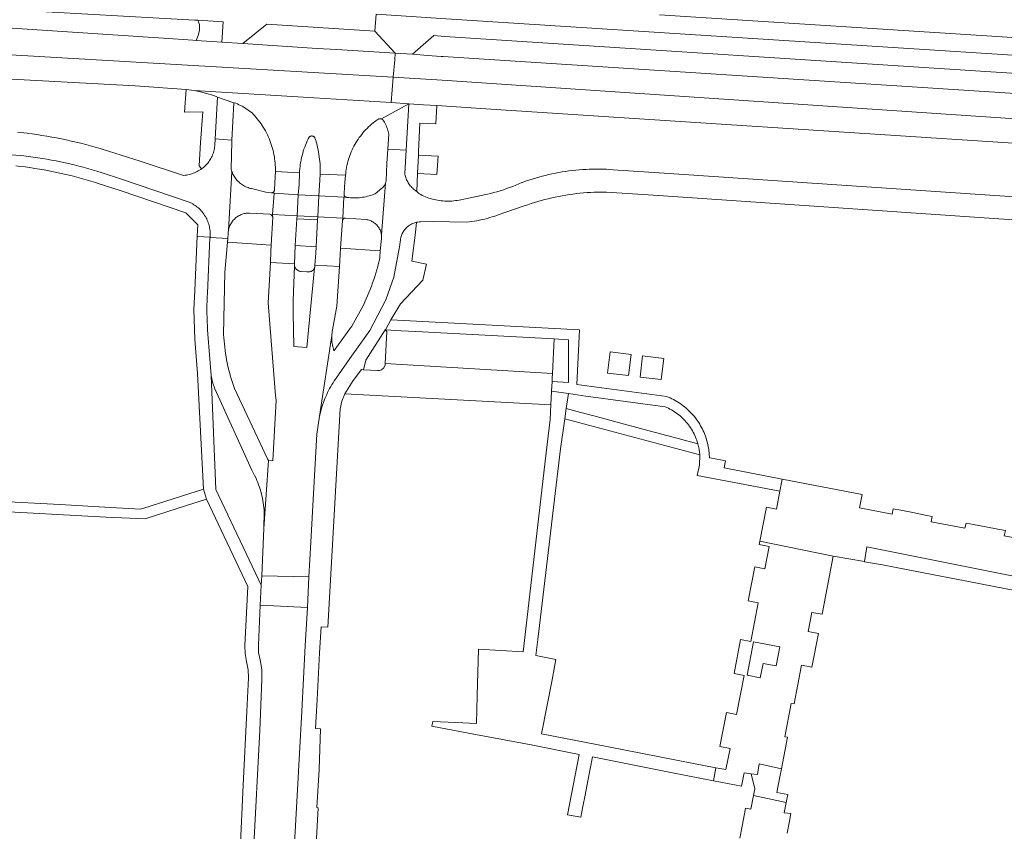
# Model space of a CAD drawing. Extents: x 146402 to 164798, y 455483 to 464134.
# Tile 312 of 575: x 158214 to 158357, y 460361 to 460479. Entities that reach past the tile are written whole.
import ezdxf

# ---------------------------------------------------------------- set-up
doc = ezdxf.new("R2010")
doc.units = 0
doc.header["$LTSCALE"] = 0.2
for name, color, linetype, lineweight in [('B-XX-VH-VERHARDING_ASFALT-GV', 252, 'CONTINUOUS', 18), ('B-XX-VH-VERHARDING_BETONSTRAATSTEEN-GV', 252, 'CONTINUOUS', 18), ('B-XX-VH-VERHARDING_TEGEL-GV', 252, 'CONTINUOUS', 18)]:
    doc.layers.add(name, color=color, linetype=linetype, lineweight=lineweight)

msp = doc.modelspace()

# ---------------------------------------------------------------- linework, layer by layer
at = {"layer": 'B-XX-VH-VERHARDING_ASFALT-GV'}
for points in [[(158187.278, 460481.777), (158239.244, 460478.824), (158239.714, 460478.797), (158243.39, 460478.59), (158243.19, 460475.62), (158246.26, 460475.42), (158249.75, 460478.24), (158257.19, 460477.748), (158265.47, 460477.2), (158265.624, 460479.661)], [(158199.075, 460474.527), (158268.141, 460470.517), (158268.344, 460473.048), (158268.42, 460473.99), (158259.87, 460474.52), (158257.043, 460474.707), (158246.26, 460475.42), (158243.19, 460475.62), (158239.433, 460475.851), (158238.97, 460475.88), (158236.15, 460476.08), (158186.199, 460479.408)], [(158275.821, 460479.007), (158359.01, 460473.67), (158360.974, 460473.553), (158362.94, 460473.496), (158366.012, 460473.526), (158369.08, 460473.701), (158371.334, 460473.826), (158375.067, 460473.935), (158377.039, 460473.933), (158392.453, 460472.932), (158392.979, 460472.897), (158393.126, 460475.035), (158393.148, 460475.492), (158384.502, 460476.194), (158384.424, 460475.411), (158379.612, 460475.654), (158376.95, 460476.005), (158372.814, 460476.339), (158366.817, 460476.287), (158365.594, 460476.226), (158363.146, 460476.179), (158360.697, 460476.207), (158358.25, 460476.31), (158306.87, 460479.59)], [(158177.481, 460472.1), (158230.55, 460469.24), (158238, 460468.7), (158239.156, 460468.595), (158256.645, 460467.535), (158267.845, 460466.817), (158268.141, 460470.517), (158199.075, 460474.527)], [(158202.846, 460459.981), (158213.857, 460459.112), (158214.38, 460459.056), (158215.053, 460458.978), (158215.724, 460458.891), (158216.394, 460458.797), (158217.063, 460458.694), (158217.731, 460458.584), (158218.398, 460458.466), (158219.063, 460458.339), (158219.726, 460458.205), (158220.388, 460458.064), (158221.048, 460457.914), (158221.706, 460457.757), (158222.363, 460457.591), (158223.017, 460457.419), (158223.67, 460457.238), (158224.32, 460457.05), (158224.968, 460456.854), (158225.613, 460456.65), (158228.569, 460455.682), (158238.411, 460452.346), (158238.595, 460452.263), (158238.775, 460452.172), (158238.951, 460452.075), (158239.124, 460451.97), (158239.292, 460451.859), (158239.456, 460451.741), (158239.615, 460451.617), (158239.769, 460451.487), (158239.917, 460451.35), (158240.06, 460451.208), (158240.197, 460451.06), (158240.328, 460450.907), (158240.454, 460450.749), (158240.572, 460450.586), (158240.685, 460450.418), (158240.79, 460450.247), (158240.889, 460450.071), (158240.98, 460449.891), (158241.064, 460449.708), (158241.141, 460449.521), (158241.211, 460449.332), (158241.273, 460449.14), (158241.327, 460448.946), (158241.374, 460448.749), (158241.412, 460448.552), (158241.443, 460448.352), (158241.466, 460448.152), (158241.481, 460447.951), (158241.488, 460447.749), (158241.487, 460447.548), (158241.478, 460447.346), (158241.467, 460447.219), (158241.547, 460447.213), (158244.045, 460447.027), (158244.113, 460447.821), (158244.115, 460447.863), (158244.126, 460448.018), (158244.146, 460448.173), (158244.165, 460448.283), (158244.645, 460456.744), (158244.584, 460456.912), (158244.531, 460457.082), (158244.655, 460461.207), (158244.663, 460461.354), (158242.212, 460461.539), (158242.164, 460460.631), (158242.155, 460460.513), (158242.135, 460460.324), (158242.106, 460460.135), (158242.07, 460459.948), (158242.026, 460459.762), (158241.974, 460459.579), (158241.914, 460459.398), (158241.847, 460459.219), (158241.773, 460459.044), (158241.691, 460458.871), (158241.602, 460458.703), (158241.506, 460458.538), (158241.403, 460458.377), (158241.293, 460458.221), (158241.178, 460458.07), (158241.055, 460457.923), (158240.927, 460457.782), (158240.793, 460457.646), (158240.654, 460457.516), (158240.509, 460457.392), (158240.359, 460457.274), (158240.204, 460457.163), (158240.107, 460457.097), (158239.936, 460456.986), (158239.76, 460456.882), (158239.58, 460456.785), (158239.396, 460456.696), (158239.209, 460456.613), (158239.019, 460456.538), (158238.827, 460456.47), (158238.631, 460456.41), (158238.434, 460456.358), (158238.234, 460456.313), (158238.034, 460456.277), (158237.831, 460456.248), (158237.628, 460456.227), (158231.282, 460458.294), (158225.789, 460460.03), (158225.461, 460460.129), (158224.766, 460460.332), (158224.068, 460460.527), (158223.369, 460460.714), (158222.667, 460460.894), (158221.964, 460461.066), (158221.258, 460461.23), (158220.551, 460461.386), (158219.842, 460461.535), (158219.132, 460461.675), (158218.42, 460461.808), (158217.707, 460461.933), (158216.992, 460462.05), (158216.276, 460462.159), (158215.559, 460462.261), (158214.841, 460462.354), (158213.431, 460462.513)], [(158411.587, 460449.535), (158356.408, 460453.254), (158306.824, 460456.602), (158300.152, 460457.052), (158299.655, 460457.087), (158299.157, 460457.114), (158298.66, 460457.133), (158298.161, 460457.144), (158297.663, 460457.147), (158297.165, 460457.141), (158296.667, 460457.128), (158296.169, 460457.107), (158295.672, 460457.078), (158295.175, 460457.041), (158294.679, 460456.996), (158294.183, 460456.943), (158293.689, 460456.882), (158293.195, 460456.813), (158292.703, 460456.737), (158292.212, 460456.652), (158291.723, 460456.56), (158291.234, 460456.459), (158290.748, 460456.351), (158290.264, 460456.235), (158289.781, 460456.111), (158289.3, 460455.98), (158288.822, 460455.84), (158288.346, 460455.694), (158287.872, 460455.539), (158287.401, 460455.377), (158286.933, 460455.207), (158286.867, 460455.183), (158286.422, 460454.991), (158285.974, 460454.807), (158285.523, 460454.631), (158285.07, 460454.461), (158284.613, 460454.299), (158284.154, 460454.145), (158283.692, 460453.999), (158283.228, 460453.86), (158282.762, 460453.728), (158282.294, 460453.605), (158281.824, 460453.489), (158281.352, 460453.381), (158281.167, 460453.341), (158277.706, 460452.639), (158277.449, 460452.592), (158277.191, 460452.553), (158276.931, 460452.522), (158276.671, 460452.499), (158276.41, 460452.484), (158276.149, 460452.477), (158275.888, 460452.479), (158275.626, 460452.487), (158275.366, 460452.504), (158275.106, 460452.529), (158274.847, 460452.562), (158274.589, 460452.603), (158274.332, 460452.652), (158274.077, 460452.708), (158273.823, 460452.773), (158273.572, 460452.845), (158273.324, 460452.924), (158273.077, 460453.012), (158272.834, 460453.106), (158272.593, 460453.209), (158272.356, 460453.318), (158272.122, 460453.435), (158271.957, 460453.523), (158271.796, 460453.649), (158271.64, 460453.781), (158271.543, 460453.868), (158271.489, 460453.918), (158271.371, 460454.034), (158271.232, 460454.133), (158271.098, 460454.239), (158270.969, 460454.35), (158270.845, 460454.468), (158270.727, 460454.591), (158270.615, 460454.72), (158270.509, 460454.854), (158270.409, 460454.992), (158270.316, 460455.136), (158270.23, 460455.283), (158270.151, 460455.434), (158270.079, 460455.589), (158270.014, 460455.747), (158269.957, 460455.908), (158269.907, 460456.071), (158269.865, 460456.237), (158269.831, 460456.404), (158269.806, 460456.562), (158270.007, 460459.9), (158267.341, 460460.028), (158267.207, 460457.963), (158267.076, 460455.427), (158267.058, 460455.321), (158267.032, 460455.21), (158266.998, 460455.101), (158266.412, 460447.605), (158266.43, 460447.461), (158266.44, 460447.317), (158266.443, 460447.172), (158266.437, 460447.027), (158266.242, 460445.237), (158266.193, 460444.298), (158266.112, 460443.941), (158265.995, 460443.456), (158265.871, 460442.972), (158265.738, 460442.491), (158265.598, 460442.012), (158265.45, 460441.535), (158265.295, 460441.061), (158265.132, 460440.589), (158264.962, 460440.12), (158264.784, 460439.653), (158264.598, 460439.19), (158264.405, 460438.729), (158264.205, 460438.272), (158263.998, 460437.818), (158263.783, 460437.367), (158263.561, 460436.92), (158263.332, 460436.477), (158263.096, 460436.037), (158262.853, 460435.601), (158262.602, 460435.169), (158262.345, 460434.741), (158262.082, 460434.317), (158261.811, 460433.898), (158259.527, 460430.732), (158259.49, 460430.717), (158259.424, 460430.927), (158259.366, 460431.138), (158259.316, 460431.352), (158259.273, 460431.568), (158259.239, 460431.785), (158259.212, 460432.003), (158259.193, 460432.222), (158259.182, 460432.441), (158259.179, 460432.661), (158259.185, 460432.881), (158259.187, 460432.943), (158257.411, 460421.209), (158257.753, 460422.53), (158258.094, 460423.486), (158258.196, 460423.757), (158258.316, 460424.058), (158258.444, 460424.355), (158258.58, 460424.649), (158258.722, 460424.939), (158258.872, 460425.226), (158259.029, 460425.509), (158259.192, 460425.788), (158259.363, 460426.063), (158259.54, 460426.334), (158259.724, 460426.6), (158261.825, 460429.6), (158264.704, 460433.675), (158267.034, 460438.111), (158268.193, 460441.44), (158269.017, 460445.854), (158269.177, 460446.87), (158269.202, 460447.023), (158269.236, 460447.175), (158269.276, 460447.325), (158269.325, 460447.473), (158269.381, 460447.618), (158269.445, 460447.76), (158269.515, 460447.898), (158269.593, 460448.033), (158269.678, 460448.163), (158269.769, 460448.289), (158269.867, 460448.41), (158269.97, 460448.526), (158270.08, 460448.637), (158270.195, 460448.741), (158270.315, 460448.84), (158270.44, 460448.932), (158270.57, 460449.018), (158270.704, 460449.097), (158270.841, 460449.169), (158270.983, 460449.233), (158271.127, 460449.291), (158271.275, 460449.341), (158271.424, 460449.383), (158271.531, 460449.408), (158271.576, 460449.417), (158271.729, 460449.444), (158271.883, 460449.463), (158272.038, 460449.474), (158272.075, 460449.475), (158274.007, 460449.544), (158278.772, 460449.422), (158279.156, 460449.464), (158279.539, 460449.515), (158279.921, 460449.573), (158280.302, 460449.639), (158280.681, 460449.713), (158281.059, 460449.795), (158281.435, 460449.884), (158281.809, 460449.981), (158282.181, 460450.087), (158282.55, 460450.199), (158282.917, 460450.32), (158283.282, 460450.448), (158283.411, 460450.495), (158287.204, 460451.779), (158287.694, 460451.953), (158288.187, 460452.119), (158288.682, 460452.278), (158289.18, 460452.429), (158289.679, 460452.572), (158290.182, 460452.708), (158290.686, 460452.835), (158291.192, 460452.956), (158291.699, 460453.068), (158292.209, 460453.172), (158292.72, 460453.269), (158293.232, 460453.358), (158293.746, 460453.439), (158294.261, 460453.512), (158294.777, 460453.577), (158295.293, 460453.634), (158295.811, 460453.683), (158296.33, 460453.724), (158296.848, 460453.757), (158297.368, 460453.782), (158297.888, 460453.8), (158298.407, 460453.809), (158298.927, 460453.81), (158299.159, 460453.808), (158306.713, 460453.292), (158356.27, 460449.904), (158403.474, 460446.678)]]:
    msp.add_lwpolyline(points, dxfattribs=at)
for points in [[(158275.821, 460479.007), (158265.624, 460479.661), (158265.47, 460477.2), (158268.42, 460473.99), (158270.92, 460473.86), (158274.05, 460476.56), (158275.62, 460476.45), (158359.6, 460471.01), (158362.3, 460470.83), (158362.734, 460470.848), (158370.057, 460471.159), (158377.062, 460471.294), (158378.984, 460471.132), (158390.349, 460470.427), (158392.45, 460470.353), (158392.453, 460472.932), (158377.039, 460473.933), (158375.067, 460473.935), (158371.334, 460473.826), (158369.08, 460473.701), (158366.012, 460473.526), (158362.94, 460473.496), (158360.974, 460473.553), (158359.01, 460473.67)], [(158270.92, 460473.86), (158268.42, 460473.99), (158268.344, 460473.048), (158268.141, 460470.517), (158275.247, 460470.104), (158362.301, 460464.19), (158372.582, 460463.539), (158389.53, 460462.216), (158406.682, 460460.039), (158406.807, 460461.374), (158407.238, 460464.156), (158407.359, 460464.934), (158362.517, 460467.884), (158359.41, 460468.11), (158279.12, 460473.3), (158275.39, 460473.52), (158275.1, 460473.54), (158273.11, 460473.69)], [(158275.247, 460470.104), (158268.141, 460470.517), (158267.845, 460466.817), (158270.412, 460466.635), (158272.523, 460466.501), (158274.462, 460466.397), (158281.625, 460465.911), (158362.108, 460460.665), (158377.484, 460459.595), (158382.484, 460459.277), (158393.285, 460457.535), (158401.481, 460455.949), (158403.909, 460455.491), (158406.219, 460455.09), (158406.682, 460460.039), (158389.53, 460462.216), (158372.582, 460463.539), (158362.301, 460464.19)], [(158256.645, 460467.535), (158239.156, 460468.595), (158240.083, 460468.406), (158242.019, 460467.872), (158242.531, 460467.607), (158244.95, 460466.808), (158244.964, 460466.803), (158245.206, 460466.713), (158245.445, 460466.616), (158245.681, 460466.511), (158245.913, 460466.399), (158246.142, 460466.28), (158246.367, 460466.154), (158246.589, 460466.021), (158246.806, 460465.881), (158247.018, 460465.735), (158247.226, 460465.582), (158247.429, 460465.423), (158247.627, 460465.257), (158247.723, 460465.158), (158247.932, 460464.934), (158248.135, 460464.704), (158248.332, 460464.469), (158248.523, 460464.229), (158248.707, 460463.984), (158248.885, 460463.735), (158249.057, 460463.481), (158249.222, 460463.222), (158249.38, 460462.96), (158249.531, 460462.693), (158249.675, 460462.422), (158249.812, 460462.148), (158249.942, 460461.87), (158250.064, 460461.589), (158250.179, 460461.305), (158250.287, 460461.018), (158250.387, 460460.728), (158250.479, 460460.436), (158250.564, 460460.141), (158250.642, 460459.845), (158250.711, 460459.546), (158250.773, 460459.245), (158250.826, 460458.944), (158250.872, 460458.641), (158250.91, 460458.336), (158250.94, 460458.031), (158250.962, 460457.725), (158250.976, 460457.419), (158250.982, 460457.113), (158250.98, 460456.806), (158254.473, 460456.581), (158254.494, 460456.902), (158254.524, 460457.222), (158254.561, 460457.542), (158254.606, 460457.86), (158254.659, 460458.178), (158254.72, 460458.493), (158254.789, 460458.808), (158254.865, 460459.12), (158254.95, 460459.431), (158255.042, 460459.739), (158255.141, 460460.045), (158255.249, 460460.348), (158255.363, 460460.648), (158255.486, 460460.946), (158255.615, 460461.24), (158255.752, 460461.532), (158255.824, 460461.678), (158255.854, 460461.733), (158255.891, 460461.784), (158255.934, 460461.83), (158255.983, 460461.87), (158256.036, 460461.903), (158256.093, 460461.93), (158256.153, 460461.949), (158256.215, 460461.96), (158256.277, 460461.964), (158256.34, 460461.959), (158256.402, 460461.946), (158256.461, 460461.926), (158256.518, 460461.898), (158256.57, 460461.864), (158256.618, 460461.823), (158256.66, 460461.776), (158256.696, 460461.725), (158256.725, 460461.669), (158256.74, 460461.631), (158256.846, 460461.301), (158256.944, 460460.968), (158257.035, 460460.633), (158257.118, 460460.295), (158257.193, 460459.957), (158257.26, 460459.616), (158257.32, 460459.274), (158257.371, 460458.931), (158257.415, 460458.586), (158257.45, 460458.241), (158257.478, 460457.895), (158257.498, 460457.548), (158257.509, 460457.201), (158257.513, 460456.854), (158257.509, 460456.507), (158257.506, 460456.404), (158261.187, 460456.248), (158261.212, 460456.52), (158261.247, 460456.813), (158261.29, 460457.106), (158261.341, 460457.397), (158261.399, 460457.687), (158261.466, 460457.975), (158261.54, 460458.262), (158261.622, 460458.546), (158261.712, 460458.828), (158261.809, 460459.107), (158261.913, 460459.384), (158262.025, 460459.657), (158262.145, 460459.928), (158262.272, 460460.195), (158262.406, 460460.459), (158262.547, 460460.719), (158262.695, 460460.975), (158262.85, 460461.227), (158263.011, 460461.474), (158263.179, 460461.718), (158263.354, 460461.956), (158263.535, 460462.19), (158263.723, 460462.419), (158263.916, 460462.642), (158264.116, 460462.861), (158264.321, 460463.073), (158264.532, 460463.281), (158264.749, 460463.482), (158264.971, 460463.678), (158265.198, 460463.867), (158265.224, 460463.888), (158265.404, 460464.028), (158265.588, 460464.161), (158265.777, 460464.287), (158265.97, 460464.407), (158265.993, 460464.42), (158266.052, 460464.446), (158266.114, 460464.465), (158266.177, 460464.476), (158266.242, 460464.479), (158266.306, 460464.475), (158266.37, 460464.462), (158266.4, 460464.452), (158270.412, 460466.635), (158267.845, 460466.817)], [(158244.95, 460466.808), (158242.531, 460467.607), (158242.212, 460461.539), (158244.663, 460461.354)], [(158270.007, 460459.9), (158270.412, 460466.635), (158266.4, 460464.452), (158266.431, 460464.441), (158266.489, 460464.413), (158266.543, 460464.379), (158266.593, 460464.337), (158266.637, 460464.29), (158266.675, 460464.238), (158266.749, 460464.124), (158266.855, 460463.948), (158266.954, 460463.768), (158267.047, 460463.584), (158267.131, 460463.397), (158267.209, 460463.206), (158267.279, 460463.013), (158267.342, 460462.817), (158267.397, 460462.619), (158267.444, 460462.419), (158267.483, 460462.217), (158267.341, 460460.028)], [(158244.713, 460456.58), (158244.645, 460456.744), (158244.165, 460448.283), (158244.173, 460448.326), (158244.208, 460448.478), (158244.251, 460448.628), (158244.302, 460448.775), (158244.36, 460448.92), (158244.425, 460449.061), (158244.498, 460449.199), (158244.578, 460449.333), (158244.664, 460449.463), (158244.757, 460449.588), (158244.856, 460449.708), (158244.961, 460449.823), (158245.072, 460449.932), (158245.188, 460450.036), (158245.31, 460450.133), (158245.437, 460450.224), (158245.567, 460450.309), (158245.703, 460450.386), (158245.841, 460450.457), (158245.984, 460450.52), (158246.129, 460450.576), (158246.277, 460450.624), (158246.428, 460450.665), (158246.58, 460450.698), (158246.734, 460450.723), (158246.889, 460450.74), (158247.044, 460450.75), (158247.2, 460450.751), (158250.183, 460450.57), (158250.186, 460450.569), (158250.246, 460450.553), (158250.305, 460450.529), (158250.36, 460450.498), (158250.411, 460450.46), (158250.457, 460450.416), (158250.497, 460450.367), (158250.53, 460450.313), (158250.556, 460450.255), (158250.577, 460450.543), (158250.802, 460453.659), (158250.47, 460453.685), (158250.441, 460453.681), (158250.384, 460453.683), (158249.584, 460453.775), (158247.675, 460454.266), (158247.507, 460454.299), (158247.334, 460454.34), (158247.162, 460454.39), (158246.994, 460454.447), (158246.827, 460454.511), (158246.664, 460454.583), (158246.505, 460454.662), (158246.349, 460454.749), (158246.197, 460454.842), (158246.049, 460454.942), (158245.906, 460455.048), (158245.768, 460455.161), (158245.635, 460455.28), (158245.508, 460455.404), (158245.386, 460455.535), (158245.27, 460455.67), (158245.161, 460455.811), (158245.057, 460455.956), (158244.961, 460456.106), (158244.871, 460456.26), (158244.789, 460456.418)], [(158254.473, 460456.581), (158250.98, 460456.806), (158250.88, 460455.13), (158250.83, 460454.074), (158250.829, 460454.031), (158250.819, 460453.981), (158250.799, 460453.927), (158250.773, 460453.877), (158250.74, 460453.83), (158250.7, 460453.789), (158250.656, 460453.753), (158250.606, 460453.724), (158250.554, 460453.702), (158250.498, 460453.688), (158250.47, 460453.685), (158250.802, 460453.659), (158254.302, 460453.393), (158254.416, 460454.885)], [(158261.187, 460456.248), (158257.506, 460456.404), (158257.421, 460454.752), (158257.323, 460453.25), (158260.949, 460453.084), (158261.23, 460453.071), (158261.203, 460453.084), (158261.153, 460453.115), (158261.107, 460453.153), (158261.067, 460453.197), (158261.034, 460453.246), (158261.006, 460453.299), (158260.987, 460453.355), (158260.975, 460453.413), (158260.971, 460453.473), (158260.975, 460453.532), (158261.052, 460454.524), (158261.086, 460455.201)], [(158266.412, 460447.605), (158266.998, 460455.101), (158266.957, 460454.995), (158266.908, 460454.892), (158266.852, 460454.793), (158266.789, 460454.697), (158266.72, 460454.607), (158266.644, 460454.521), (158266.563, 460454.441), (158266.476, 460454.367), (158265.507, 460453.562), (158265.328, 460453.489), (158265.094, 460453.402), (158264.858, 460453.322), (158264.62, 460453.25), (158264.38, 460453.186), (158264.137, 460453.13), (158263.893, 460453.081), (158263.648, 460453.04), (158263.401, 460453.007), (158263.153, 460452.982), (158262.905, 460452.965), (158262.656, 460452.956), (158262.407, 460452.955), (158262.158, 460452.962), (158261.91, 460452.977), (158261.662, 460453), (158261.415, 460453.031), (158261.373, 460453.033), (158261.314, 460453.042), (158261.257, 460453.059), (158261.23, 460453.071), (158260.949, 460453.084), (158260.776, 460450.025), (158260.758, 460449.723), (158260.781, 460449.778), (158260.811, 460449.829), (158260.847, 460449.876), (158260.889, 460449.918), (158260.937, 460449.953), (158260.989, 460449.982), (158261.044, 460450.004), (158261.102, 460450.018), (158261.161, 460450.024), (158264.204, 460449.8), (158264.345, 460449.775), (158264.487, 460449.742), (158264.626, 460449.701), (158264.762, 460449.653), (158264.896, 460449.597), (158265.026, 460449.534), (158265.153, 460449.463), (158265.276, 460449.386), (158265.394, 460449.302), (158265.508, 460449.212), (158265.616, 460449.116), (158265.719, 460449.014), (158265.816, 460448.906), (158265.907, 460448.793), (158265.991, 460448.675), (158266.069, 460448.553), (158266.14, 460448.427), (158266.204, 460448.297), (158266.261, 460448.164), (158266.31, 460448.027), (158266.352, 460447.889), (158266.386, 460447.748)], [(158254.302, 460453.393), (158250.802, 460453.659), (158250.577, 460450.543), (158254.126, 460450.357)], [(158257.323, 460453.25), (158254.302, 460453.393), (158254.126, 460450.357), (158257.156, 460450.192)], [(158260.949, 460453.084), (158257.323, 460453.25), (158257.156, 460450.192), (158260.776, 460450.025)], [(158254.126, 460450.357), (158250.577, 460450.543), (158250.556, 460450.255), (158250.575, 460450.194), (158250.586, 460450.132), (158250.385, 460446.102), (158250.326, 460445.156), (158250.271, 460443.539), (158253.746, 460443.367), (158253.874, 460446.012), (158254.099, 460449.928)], [(158260.776, 460450.025), (158257.156, 460450.192), (158257.116, 460449.761), (158256.896, 460445.849), (158256.849, 460444.892), (158256.734, 460443.159), (158260.309, 460442.96), (158260.403, 460444.658), (158260.476, 460445.646), (158260.736, 460449.596), (158260.736, 460449.606), (158260.744, 460449.665), (158260.758, 460449.723)], [(158241.547, 460447.213), (158241.467, 460447.219), (158241.461, 460447.145), (158241.46, 460447.138), (158241.08, 460439.116), (158241.052, 460438.52), (158241.031, 460437.924), (158241.019, 460437.327), (158241.014, 460436.73), (158241.018, 460436.134), (158241.029, 460435.537), (158241.049, 460434.941), (158241.076, 460434.345), (158241.112, 460433.749), (158241.155, 460433.154), (158241.159, 460433.108), (158241.617, 460427.102), (158241.829, 460426.159), (158242.182, 460425.19), (158247.57, 460413.327), (158248.004, 460412.497), (158248.019, 460412.464), (158248.16, 460412.156), (158248.293, 460411.845), (158248.419, 460411.531), (158248.538, 460411.214), (158248.649, 460410.894), (158248.752, 460410.571), (158248.848, 460410.246), (158248.936, 460409.919), (158249.016, 460409.59), (158249.089, 460409.26), (158249.154, 460408.927), (158249.21, 460408.593), (158249.259, 460408.258), (158249.3, 460407.922), (158249.333, 460407.585), (158249.358, 460407.247), (158249.31, 460404.88), (158249.968, 460414.747), (158249.816, 460414.99), (158245.025, 460425.223), (158244.968, 460425.38), (158244.817, 460425.817), (158244.673, 460426.257), (158244.537, 460426.698), (158244.408, 460427.143), (158244.288, 460427.589), (158244.174, 460428.038), (158244.069, 460428.488), (158243.972, 460428.94), (158243.882, 460429.394), (158243.8, 460429.849), (158243.726, 460430.305), (158243.66, 460430.763), (158243.602, 460431.222), (158243.552, 460431.682), (158243.51, 460432.142), (158243.475, 460432.603), (158243.449, 460433.065), (158243.623, 460442.137), (158244.001, 460446.522), (158244.045, 460447.027)], [(158253.746, 460443.367), (158250.271, 460443.539), (158249.946, 460437.702), (158250.995, 460424.216), (158251.077, 460423.513), (158250.599, 460414.713), (158249.968, 460414.747), (158249.31, 460404.88), (158248.985, 460397.984), (158255.863, 460397.832), (158256.13, 460402.85), (158256.524, 460409.97), (158257, 460418.56), (158257.411, 460421.209), (158259.187, 460432.943), (158259.198, 460433.1), (158259.219, 460433.319), (158259.248, 460433.536), (158259.285, 460433.753), (158259.942, 460437.184), (158260.309, 460442.96), (158256.734, 460443.159), (158256.733, 460443.073), (158256.724, 460442.987), (158256.708, 460442.902), (158256.683, 460442.82), (158256.667, 460442.78), (158255.538, 460431.188), (158253.664, 460431.338), (158253.56, 460436.228), (158253.576, 460437.972), (158253.761, 460443.085), (158253.748, 460443.174), (158253.742, 460443.264), (158253.744, 460443.334)], [(158253.782, 460442.997), (158253.761, 460443.085), (158253.576, 460437.972), (158253.56, 460436.228), (158253.664, 460431.338), (158255.538, 460431.188), (158256.667, 460442.78), (158256.651, 460442.74), (158256.612, 460442.663), (158256.566, 460442.59), (158256.513, 460442.522), (158256.454, 460442.459), (158256.389, 460442.402), (158256.32, 460442.351), (158256.246, 460442.306), (158256.168, 460442.269), (158256.087, 460442.239), (158256.004, 460442.217), (158255.919, 460442.202), (158255.833, 460442.196), (158255.747, 460442.197), (158255.702, 460442.201), (158255.551, 460442.199), (158254.709, 460442.262), (158254.619, 460442.271), (158254.53, 460442.287), (158254.444, 460442.311), (158254.359, 460442.343), (158254.278, 460442.382), (158254.201, 460442.428), (158254.128, 460442.481), (158254.059, 460442.54), (158253.997, 460442.605), (158253.94, 460442.675), (158253.89, 460442.75), (158253.847, 460442.829), (158253.811, 460442.912)]]:
    msp.add_lwpolyline(points, close=True, dxfattribs=at)
at = {"layer": 'B-XX-VH-VERHARDING_BETONSTRAATSTEEN-GV'}
for points in [[(158256.34, 460461.959), (158256.277, 460461.964), (158256.215, 460461.96), (158256.153, 460461.949), (158256.093, 460461.93), (158256.036, 460461.903), (158255.983, 460461.87), (158255.934, 460461.83), (158255.891, 460461.784), (158255.854, 460461.733), (158255.824, 460461.678), (158255.752, 460461.532), (158255.615, 460461.24), (158255.486, 460460.946), (158255.363, 460460.648), (158255.249, 460460.348), (158255.141, 460460.045), (158255.042, 460459.739), (158254.95, 460459.431), (158254.865, 460459.12), (158254.789, 460458.808), (158254.72, 460458.493), (158254.659, 460458.178), (158254.606, 460457.86), (158254.561, 460457.542), (158254.524, 460457.222), (158254.494, 460456.902), (158254.473, 460456.581), (158254.416, 460454.885), (158254.302, 460453.393), (158257.323, 460453.25), (158257.421, 460454.752), (158257.506, 460456.404), (158257.509, 460456.507), (158257.513, 460456.854), (158257.509, 460457.201), (158257.498, 460457.548), (158257.478, 460457.895), (158257.45, 460458.241), (158257.415, 460458.586), (158257.371, 460458.931), (158257.32, 460459.274), (158257.26, 460459.616), (158257.193, 460459.957), (158257.118, 460460.295), (158257.035, 460460.633), (158256.944, 460460.968), (158256.846, 460461.301), (158256.74, 460461.631), (158256.725, 460461.669), (158256.696, 460461.725), (158256.66, 460461.776), (158256.618, 460461.823), (158256.57, 460461.864), (158256.518, 460461.898), (158256.461, 460461.926), (158256.402, 460461.946)], [(158257.156, 460450.192), (158254.126, 460450.357), (158254.099, 460449.928), (158257.116, 460449.761)], [(158256.896, 460445.849), (158253.874, 460446.012), (158253.746, 460443.367), (158253.744, 460443.334), (158253.742, 460443.264), (158253.748, 460443.174), (158253.761, 460443.085), (158253.782, 460442.997), (158253.811, 460442.912), (158253.847, 460442.829), (158253.89, 460442.75), (158253.94, 460442.675), (158253.997, 460442.605), (158254.059, 460442.54), (158254.128, 460442.481), (158254.201, 460442.428), (158254.278, 460442.382), (158254.359, 460442.343), (158254.444, 460442.311), (158254.53, 460442.287), (158254.619, 460442.271), (158254.709, 460442.262), (158255.551, 460442.199), (158255.702, 460442.201), (158255.747, 460442.197), (158255.833, 460442.196), (158255.919, 460442.202), (158256.004, 460442.217), (158256.087, 460442.239), (158256.168, 460442.269), (158256.246, 460442.306), (158256.32, 460442.351), (158256.389, 460442.402), (158256.454, 460442.459), (158256.513, 460442.522), (158256.566, 460442.59), (158256.612, 460442.663), (158256.651, 460442.74), (158256.667, 460442.78), (158256.683, 460442.82), (158256.708, 460442.902), (158256.724, 460442.987), (158256.733, 460443.073), (158256.734, 460443.159), (158256.849, 460444.892)], [(158269.266, 460433.638), (158266.979, 460433.76), (158266.966, 460433.76), (158267.198, 460433.516), (158266.955, 460428.861), (158291.292, 460427.401), (158291.538, 460432.442), (158271.415, 460433.523)], [(158291.292, 460427.401), (158266.955, 460428.861), (158266.945, 460428.664), (158266.761, 460428.23), (158266.398, 460427.928), (158266.136, 460427.841), (158265.86, 460427.83), (158263.818, 460427.958), (158263.504, 460427.978), (158262.289, 460426.367), (158261.105, 460424.431), (158291.07, 460422.83), (158291.167, 460424.817), (158291.236, 460426.235), (158291.261, 460426.756)], [(158332.14, 460400.85), (158321.472, 460403.041), (158321.37, 460402.52), (158322.84, 460402.23), (158322.22, 460399), (158320.74, 460399.29), (158319.79, 460394.36), (158321.26, 460394.07), (158320.16, 460388.41), (158318.69, 460388.7), (158317.73, 460383.78), (158319.2, 460383.49), (158318.09, 460377.79), (158316.62, 460378.08), (158315.67, 460373.16), (158317.14, 460372.87), (158316.54, 460369.81), (158315.06, 460370.05), (158314.745, 460368.166), (158318.82, 460367.37), (158319.206, 460369.326), (158320.2, 460369.16), (158321.12, 460369.064), (158321.383, 460370.611), (158324.626, 460369.906), (158325.5, 460374.485), (158325.13, 460374.56), (158326.05, 460379.419), (158326.47, 460379.34), (158327.54, 460384.96), (158329.06, 460384.67), (158330, 460389.58), (158328.5, 460389.86), (158329.04, 460392.66), (158330.53, 460392.38)], [(158366.381, 460396.331), (158337.048, 460402.201), (158336.727, 460400.067), (158336.721, 460400.033), (158339.32, 460399.57), (158346.78, 460398.14), (158351.374, 460397.225), (158355.828, 460396.355), (158358.57, 460395.82), (158365.98, 460394.372)], [(158255.863, 460397.832), (158248.985, 460397.984), (158248.92, 460396.61), (158248.78, 460393.699), (158255.627, 460393.389)], [(158255.627, 460393.389), (158248.78, 460393.699), (158248.499, 460387.869), (158248.538, 460386.804), (158248.757, 460385.762), (158248.991, 460384.337), (158249.021, 460382.894), (158248.69, 460375.46), (158247.79, 460357.93), (158251.032, 460357.783), (158253.683, 460357.663), (158253.85, 460360.73), (158254.81, 460378.28), (158255.33, 460387.79)], [(158319.62, 460383.5), (158320.56, 460388.38), (158324.41, 460387.63), (158323.88, 460384.86), (158321.96, 460385.23), (158321.55, 460383.16)], [(158324.626, 460369.906), (158321.383, 460370.611), (158321.12, 460369.064), (158320.2, 460369.16), (158320.77, 460367.01), (158320.561, 460365.997), (158325.326, 460365.018), (158325.54, 460366.15), (158323.967, 460366.45), (158324.4, 460368.72)]]:
    msp.add_lwpolyline(points, close=True, dxfattribs=at)
for points in [[(158362.63, 460402.71), (158357.05, 460403.79), (158357.22, 460404.55), (158356.13, 460404.76), (158354.37, 460405.1), (158352.6, 460405.45), (158351.5, 460405.66), (158351.33, 460404.9), (158346.42, 460405.85), (158346.57, 460406.62), (158345.53, 460406.82), (158343.76, 460407.17), (158342, 460407.51), (158340.89, 460407.73), (158340.73, 460406.95), (158335.98, 460407.87), (158336.35, 460409.83), (158324.74, 460412.06), (158324.41, 460410.29), (158323.9, 460407.67), (158322.43, 460407.96), (158321.472, 460403.041), (158332.14, 460400.85), (158336.727, 460400.067), (158337.048, 460402.201), (158366.381, 460396.331)], [(158325.46, 460360.52), (158325.8, 460362.28), (158326.01, 460363.38), (158325.04, 460363.5), (158325.326, 460365.018), (158320.561, 460365.997), (158320.15, 460364.01), (158319.41, 460364.16), (158319.25, 460363.34), (158318.903, 460361.569), (158318.56, 460359.81)]]:
    msp.add_lwpolyline(points, dxfattribs=at)
at = {"layer": 'B-XX-VH-VERHARDING_TEGEL-GV'}
for points in [[(158243.39, 460478.59), (158239.714, 460478.797), (158239.911, 460478.18), (158239.916, 460477.297), (158239.759, 460476.574), (158239.433, 460475.851), (158243.19, 460475.62)], [(158239.156, 460468.595), (158238, 460468.7), (158237.772, 460465.445), (158240.4, 460465.451), (158240.098, 460461.012), (158239.868, 460457.631), (158240.204, 460457.163), (158240.359, 460457.274), (158240.509, 460457.392), (158240.654, 460457.516), (158240.793, 460457.646), (158240.927, 460457.782), (158241.055, 460457.923), (158241.178, 460458.07), (158241.293, 460458.221), (158241.403, 460458.377), (158241.506, 460458.538), (158241.602, 460458.703), (158241.691, 460458.871), (158241.773, 460459.044), (158241.847, 460459.219), (158241.914, 460459.398), (158241.974, 460459.579), (158242.026, 460459.762), (158242.07, 460459.948), (158242.106, 460460.135), (158242.135, 460460.324), (158242.155, 460460.513), (158242.164, 460460.631), (158242.212, 460461.539), (158242.531, 460467.607), (158242.019, 460467.872), (158240.083, 460468.406)], [(158272.523, 460466.501), (158270.412, 460466.635), (158270.007, 460459.9), (158269.806, 460456.562), (158269.831, 460456.404), (158269.865, 460456.237), (158269.907, 460456.071), (158269.957, 460455.908), (158270.014, 460455.747), (158270.079, 460455.589), (158270.151, 460455.434), (158270.23, 460455.283), (158270.316, 460455.136), (158270.409, 460454.992), (158270.509, 460454.854), (158270.615, 460454.72), (158270.727, 460454.591), (158270.845, 460454.468), (158270.969, 460454.35), (158271.098, 460454.239), (158271.232, 460454.133), (158271.371, 460454.034), (158271.489, 460453.918), (158271.543, 460453.868), (158271.679, 460456.502), (158271.801, 460459.179), (158271.824, 460459.686), (158272.014, 460463.821), (158274.345, 460463.72), (158274.462, 460466.397)], [(158274.644, 460459.042), (158271.801, 460459.179), (158271.679, 460456.502), (158274.462, 460456.369)], [(158250.183, 460450.57), (158247.2, 460450.751), (158247.044, 460450.75), (158246.889, 460450.74), (158246.734, 460450.723), (158246.58, 460450.698), (158246.428, 460450.665), (158246.277, 460450.624), (158246.129, 460450.576), (158245.984, 460450.52), (158245.841, 460450.457), (158245.703, 460450.386), (158245.567, 460450.309), (158245.437, 460450.224), (158245.31, 460450.133), (158245.188, 460450.036), (158245.072, 460449.932), (158244.961, 460449.823), (158244.856, 460449.708), (158244.757, 460449.588), (158244.664, 460449.463), (158244.578, 460449.333), (158244.498, 460449.199), (158244.425, 460449.061), (158244.36, 460448.92), (158244.302, 460448.775), (158244.251, 460448.628), (158244.208, 460448.478), (158244.173, 460448.326), (158244.165, 460448.283), (158244.146, 460448.173), (158244.126, 460448.018), (158244.115, 460447.863), (158244.113, 460447.821), (158244.045, 460447.027), (158244.001, 460446.522), (158250.385, 460446.102), (158250.586, 460450.132), (158250.575, 460450.194), (158250.556, 460450.255), (158250.53, 460450.313), (158250.497, 460450.367), (158250.457, 460450.416), (158250.411, 460450.46), (158250.36, 460450.498), (158250.305, 460450.529), (158250.246, 460450.553), (158250.186, 460450.569)], [(158264.204, 460449.8), (158261.161, 460450.024), (158261.102, 460450.018), (158261.044, 460450.004), (158260.989, 460449.982), (158260.937, 460449.953), (158260.889, 460449.918), (158260.847, 460449.876), (158260.811, 460449.829), (158260.781, 460449.778), (158260.758, 460449.723), (158260.744, 460449.665), (158260.736, 460449.606), (158260.736, 460449.596), (158260.476, 460445.646), (158266.242, 460445.237), (158266.437, 460447.027), (158266.443, 460447.172), (158266.44, 460447.317), (158266.43, 460447.461), (158266.412, 460447.605), (158266.386, 460447.748), (158266.352, 460447.889), (158266.31, 460448.027), (158266.261, 460448.164), (158266.204, 460448.297), (158266.14, 460448.427), (158266.069, 460448.553), (158265.991, 460448.675), (158265.907, 460448.793), (158265.816, 460448.906), (158265.719, 460449.014), (158265.616, 460449.116), (158265.508, 460449.212), (158265.394, 460449.302), (158265.276, 460449.386), (158265.153, 460449.463), (158265.026, 460449.534), (158264.896, 460449.597), (158264.762, 460449.653), (158264.626, 460449.701), (158264.487, 460449.742), (158264.345, 460449.775)], [(158257.116, 460449.761), (158254.099, 460449.928), (158253.874, 460446.012), (158256.896, 460445.849)], [(158269.651, 460435.132), (158267.799, 460435.228), (158266.979, 460433.76), (158269.266, 460433.638), (158271.415, 460433.523), (158291.538, 460432.442), (158293.63, 460432.33), (158293.63, 460426.119), (158291.236, 460426.235), (158291.167, 460424.817), (158293.63, 460424.48), (158296.167, 460424.133), (158307.681, 460422.563), (158307.708, 460422.552), (158307.942, 460422.451), (158308.173, 460422.343), (158308.401, 460422.227), (158308.624, 460422.104), (158308.844, 460421.975), (158309.06, 460421.839), (158309.271, 460421.695), (158309.478, 460421.546), (158309.68, 460421.39), (158309.877, 460421.227), (158310.069, 460421.059), (158310.255, 460420.885), (158310.436, 460420.705), (158310.611, 460420.519), (158310.78, 460420.328), (158310.944, 460420.132), (158311.101, 460419.93), (158311.251, 460419.724), (158311.395, 460419.514), (158311.532, 460419.298), (158311.663, 460419.079), (158311.786, 460418.856), (158311.903, 460418.629), (158312.012, 460418.398), (158312.115, 460418.164), (158312.209, 460417.927), (158312.296, 460417.687), (158312.376, 460417.445), (158312.448, 460417.2), (158312.628, 460416.394), (158312.726, 460415.574), (158312.689, 460414.066), (158312.38, 460412.59), (158318.51, 460411.399), (158324.41, 460410.29), (158324.74, 460412.06), (158316.27, 460413.69), (158316.48, 460414.69), (158314.498, 460415.088), (158314.136, 460415.161), (158314.046, 460416.335), (158313.815, 460417.49), (158313.74, 460417.758), (158313.657, 460418.024), (158313.567, 460418.288), (158313.469, 460418.549), (158313.364, 460418.807), (158313.251, 460419.062), (158313.131, 460419.313), (158313.004, 460419.561), (158312.87, 460419.805), (158312.729, 460420.045), (158312.581, 460420.281), (158312.427, 460420.513), (158312.265, 460420.74), (158312.098, 460420.963), (158311.924, 460421.18), (158311.744, 460421.393), (158311.557, 460421.6), (158311.365, 460421.802), (158311.168, 460421.998), (158310.964, 460422.188), (158310.755, 460422.373), (158310.541, 460422.551), (158310.323, 460422.723), (158310.099, 460422.889), (158309.87, 460423.049), (158309.637, 460423.201), (158309.4, 460423.348), (158309.159, 460423.487), (158308.913, 460423.619), (158308.664, 460423.744), (158308.412, 460423.862), (158308.156, 460423.972), (158307.95, 460424.055), (158294.86, 460425.79), (158295.26, 460433.78)], [(158302.754, 460430.173), (158299.677, 460430.543), (158299.308, 460427.466), (158302.385, 460427.096)], [(158307.491, 460429.604), (158304.413, 460429.974), (158304.044, 460426.897), (158307.122, 460426.527)], [(158293.63, 460424.48), (158291.167, 460424.817), (158291.07, 460422.83), (158290.97, 460420.73), (158290.26, 460414.639), (158287.709, 460392.763), (158287.03, 460386.94), (158280.55, 460387.3), (158280.363, 460380.559), (158280.25, 460376.47), (158277.252, 460376.625), (158273.87, 460376.8), (158273.76, 460376.11), (158280.104, 460374.894), (158284.032, 460374.141), (158284.286, 460374.094), (158288.207, 460373.374), (158295.2, 460372), (158293.47, 460363.22), (158295.42, 460362.86), (158295.728, 460364.423), (158296.05, 460366.063), (158296.463, 460368.157), (158297.15, 460371.66), (158308.77, 460369.34), (158314.745, 460368.166), (158315.06, 460370.05), (158311.85, 460370.68), (158299.44, 460373.09), (158289.73, 460375), (158291.245, 460382.854), (158291.81, 460385.8), (158288.87, 460386.37), (158289.153, 460388.735), (158290.804, 460402.539), (158291.448, 460407.916), (158292.47, 460416.46), (158293.1, 460420.815), (158293.316, 460422.309)], [(158295.422, 460421.747), (158293.316, 460422.309), (158293.1, 460420.815), (158312.726, 460415.574), (158312.628, 460416.394), (158312.448, 460417.2), (158309.585, 460417.964), (158304.644, 460419.284), (158297.34, 460421.234)], [(158240.96, 460409.13), (158240.5, 460410.56), (158231.825, 460407.832), (158231.344, 460407.681), (158226.989, 460407.933), (158219.591, 460408.335), (158210.27, 460408.841), (158210.269, 460407.395), (158214.85, 460407.143), (158226.37, 460406.51), (158232.05, 460406.29), (158236.848, 460407.819)]]:
    msp.add_lwpolyline(points, close=True, dxfattribs=at)
for points in [[(158213.19, 460457.617), (158213.883, 460457.537), (158214.574, 460457.45), (158215.265, 460457.354), (158215.955, 460457.251), (158216.643, 460457.14), (158217.33, 460457.021), (158218.016, 460456.894), (158218.7, 460456.76), (158219.382, 460456.617), (158220.063, 460456.467), (158220.742, 460456.308), (158221.42, 460456.142), (158222.095, 460455.969), (158222.768, 460455.787), (158223.439, 460455.598), (158224.108, 460455.401), (158224.775, 460455.197), (158225.184, 460455.067), (158228.366, 460454.031), (158237.927, 460450.798), (158239.672, 460449.03), (158239.597, 460447.373), (158239.651, 460447.354), (158241.467, 460447.219), (158241.478, 460447.346), (158241.487, 460447.548), (158241.488, 460447.749), (158241.481, 460447.951), (158241.466, 460448.152), (158241.443, 460448.352), (158241.412, 460448.552), (158241.374, 460448.749), (158241.327, 460448.946), (158241.273, 460449.14), (158241.211, 460449.332), (158241.141, 460449.521), (158241.064, 460449.708), (158240.98, 460449.891), (158240.889, 460450.071), (158240.79, 460450.247), (158240.685, 460450.418), (158240.572, 460450.586), (158240.454, 460450.749), (158240.328, 460450.907), (158240.197, 460451.06), (158240.06, 460451.208), (158239.917, 460451.35), (158239.769, 460451.487), (158239.615, 460451.617), (158239.456, 460451.741), (158239.292, 460451.859), (158239.124, 460451.97), (158238.951, 460452.075), (158238.775, 460452.172), (158238.595, 460452.263), (158238.411, 460452.346), (158228.569, 460455.682), (158225.613, 460456.65), (158224.968, 460456.854), (158224.32, 460457.05), (158223.67, 460457.238), (158223.017, 460457.419), (158222.363, 460457.591), (158221.706, 460457.757), (158221.048, 460457.914), (158220.388, 460458.064), (158219.726, 460458.205), (158219.063, 460458.339), (158218.398, 460458.466), (158217.731, 460458.584), (158217.063, 460458.694), (158216.394, 460458.797), (158215.724, 460458.891), (158215.053, 460458.978), (158214.38, 460459.056), (158213.857, 460459.112), (158202.846, 460459.981)], [(158256.5, 460351.78), (158257.21, 460364.23), (158257.03, 460364.25), (158257.34, 460369.79), (158257.521, 460375.727), (158256.82, 460375.76), (158257.05, 460380), (158257.42, 460386.79), (158257.619, 460390.57), (158258.63, 460390.51), (158260.396, 460422.291), (158260.656, 460423.392), (158261.105, 460424.431), (158262.289, 460426.367), (158263.504, 460427.978), (158263.818, 460427.958), (158264.12, 460429.335), (158266.966, 460433.76), (158266.979, 460433.76), (158267.799, 460435.228), (158267.76, 460435.23), (158269.197, 460437.562), (158272.422, 460441.01), (158272.983, 460443.322), (158270.821, 460443.758), (158271.348, 460447.906), (158271.531, 460449.408), (158271.424, 460449.383), (158271.275, 460449.341), (158271.127, 460449.291), (158270.983, 460449.233), (158270.841, 460449.169), (158270.704, 460449.097), (158270.57, 460449.018), (158270.44, 460448.932), (158270.315, 460448.84), (158270.195, 460448.741), (158270.08, 460448.637), (158269.97, 460448.526), (158269.867, 460448.41), (158269.769, 460448.289), (158269.678, 460448.163), (158269.593, 460448.033), (158269.515, 460447.898), (158269.445, 460447.76), (158269.381, 460447.618), (158269.325, 460447.473), (158269.276, 460447.325), (158269.236, 460447.175), (158269.202, 460447.023), (158269.177, 460446.87), (158269.017, 460445.854), (158268.193, 460441.44), (158267.034, 460438.111), (158264.704, 460433.675), (158261.825, 460429.6), (158259.724, 460426.6), (158259.54, 460426.334), (158259.363, 460426.063), (158259.192, 460425.788), (158259.029, 460425.509), (158258.872, 460425.226), (158258.722, 460424.939), (158258.58, 460424.649), (158258.444, 460424.355), (158258.316, 460424.058), (158258.196, 460423.757), (158258.094, 460423.486), (158257.753, 460422.53), (158257.411, 460421.209), (158257, 460418.56), (158256.524, 460409.97), (158256.13, 460402.85), (158255.863, 460397.832), (158255.627, 460393.389), (158255.33, 460387.79), (158254.81, 460378.28), (158253.85, 460360.73)], [(158247.79, 460357.93), (158248.69, 460375.46), (158249.021, 460382.894), (158248.991, 460384.337), (158248.757, 460385.762), (158248.538, 460386.804), (158248.499, 460387.869), (158248.78, 460393.699), (158248.92, 460396.61), (158242.32, 460410.53), (158241.617, 460427.102), (158241.159, 460433.108), (158241.155, 460433.154), (158241.112, 460433.749), (158241.076, 460434.345), (158241.049, 460434.941), (158241.029, 460435.537), (158241.018, 460436.134), (158241.014, 460436.73), (158241.019, 460437.327), (158241.031, 460437.924), (158241.052, 460438.52), (158241.08, 460439.116), (158241.46, 460447.138), (158241.461, 460447.145), (158241.467, 460447.219), (158239.651, 460447.354), (158239.597, 460447.373), (158239.24, 460439.495), (158239.113, 460436.717), (158239.268, 460432.392), (158239.663, 460427.418), (158240.5, 460410.56), (158240.96, 460409.13), (158246.95, 460396.44), (158246.524, 460387.82), (158246.572, 460386.652), (158246.796, 460385.504), (158247.019, 460384.319), (158247.055, 460383.113), (158246.824, 460378.304), (158246.309, 460367.544), (158245.852, 460358.018)]]:
    msp.add_lwpolyline(points, dxfattribs=at)

doc.saveas('drawing.dxf')
